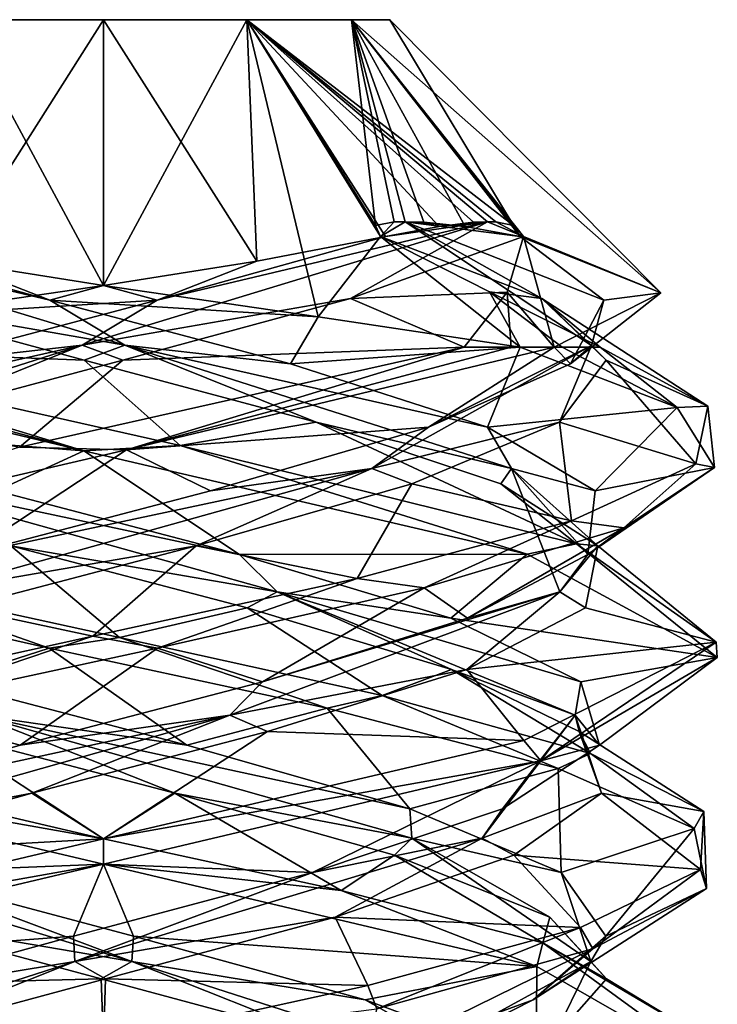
# Model space of a CAD drawing. Header units: millimetres. Extents: x -18.9 to 18.9, y -8.8 to 39.
# Tile 330 of 331: x 9.8 to 11.5, y 36.6 to 39. Entities that reach past the tile are written whole.
import ezdxf

# ---------------------------------------------------------------- set-up
doc = ezdxf.new("R2010")
doc.units = ezdxf.units.MM
doc.header["$LTSCALE"] = 65.185185
for name, color, linetype in [('1851', 7, 'CONTINUOUS'), ('1852', 7, 'CONTINUOUS'), ('1853', 7, 'CONTINUOUS'), ('1856', 7, 'CONTINUOUS'), ('1919', 7, 'CONTINUOUS'), ('1920', 7, 'CONTINUOUS'), ('1921', 7, 'CONTINUOUS'), ('1922', 7, 'CONTINUOUS'), ('1923', 7, 'CONTINUOUS'), ('1924', 7, 'CONTINUOUS'), ('1925', 7, 'CONTINUOUS'), ('1926', 7, 'CONTINUOUS'), ('1927', 7, 'CONTINUOUS'), ('1928', 7, 'CONTINUOUS'), ('1929', 7, 'CONTINUOUS'), ('1930', 7, 'CONTINUOUS'), ('2008', 7, 'CONTINUOUS')]:
    doc.layers.add(name, color=color, linetype=linetype)

msp = doc.modelspace()

# ---------------------------------------------------------------- linework, layer by layer
at = {"layer": '1851', "color": 7, "linetype": 'Continuous'}
for points in [[(9.6084, 39, 8.9622), (9.9586, 39, 9.0562), (9.6084, 39, 7.7503), (9.6084, 39, 8.9622)], [(9.6084, 39, 7.7503), (9.9586, 39, 9.0562), (9.9586, 39, 7.6562), (9.6084, 39, 7.7503)], [(9.9586, 39, 7.6562), (9.9586, 39, 9.0562), (10.3087, 39, 8.9622), (9.9586, 39, 7.6562)], [(10.3087, 39, 7.7503), (9.9586, 39, 7.6562), (10.3087, 39, 8.9622), (10.3087, 39, 7.7503)], [(10.5646, 39, 8.0061), (10.3087, 39, 7.7503), (10.5646, 39, 8.7064), (10.5646, 39, 8.0061)], [(10.5646, 39, 8.7064), (10.3087, 39, 7.7503), (10.3087, 39, 8.9622), (10.5646, 39, 8.7064)], [(10.6586, 39, 8.3562), (10.5646, 39, 8.0061), (10.5646, 39, 8.7064), (10.6586, 39, 8.3562)]]:
    msp.add_3dface(points, dxfattribs=at)
at = {"layer": '1852', "color": 7, "linetype": 'Continuous'}
for points in [[(9.9586, 38.3506, 9.7057), (9.6084, 39, 8.9622), (9.434, 38.2745, 9.6817), (9.9586, 38.3506, 9.7057)], [(9.6084, 39, 7.7503), (9.9586, 39, 7.6562), (9.584, 38.41, 7.1218), (9.6084, 39, 7.7503)], [(9.584, 38.41, 7.1218), (9.9586, 39, 7.6562), (9.9586, 38.3506, 7.0068), (9.584, 38.41, 7.1218)], [(9.9586, 39, 9.0562), (9.6084, 39, 8.9622), (9.9586, 38.3506, 9.7057), (9.9586, 39, 9.0562)]]:
    msp.add_3dface(points, dxfattribs=at)
at = {"layer": '1853', "color": 7, "linetype": 'Continuous'}
for points in [[(10.8403, 38.2, 9.5698), (9.753, 37.9562, 9.8421), (10.0147, 37.9494, 9.8552), (10.8403, 38.2, 9.5698)], [(10.955, 38.2, 9.4775), (10.8403, 38.2, 9.5698), (10.0147, 37.9494, 9.8552), (10.955, 38.2, 9.4775)], [(11.0601, 38.2, 9.3744), (10.955, 38.2, 9.4775), (10.0147, 37.9494, 9.8552), (11.0601, 38.2, 9.3744)], [(10.9768, 38.2, 7.2548), (11.0798, 38.2, 7.3599), (11.3607, 38.0531, 7.8232), (10.9768, 38.2, 7.2548)], [(11.0798, 38.2, 7.3599), (11.1721, 38.2, 7.4746), (11.3607, 38.0531, 7.8232), (11.0798, 38.2, 7.3599)], [(11.1721, 38.2, 7.4746), (11.4353, 38.0561, 8.0932), (11.3607, 38.0531, 7.8232), (11.1721, 38.2, 7.4746)], [(11.3607, 38.0531, 7.8232), (11.4353, 38.0561, 8.0932), (11.4514, 37.9063, 8.5032), (11.3607, 38.0531, 7.8232)], [(11.4353, 38.0561, 8.0932), (11.4064, 37.9158, 8.7484), (11.4514, 37.9063, 8.5032), (11.4353, 38.0561, 8.0932)], [(10.0147, 37.9494, 9.8552), (9.753, 37.9562, 9.8421), (8.9344, 37.6983, 9.4522), (10.0147, 37.9494, 9.8552)], [(11.4064, 37.9158, 8.7484), (11.1021, 37.7759, 9.327), (11.2298, 37.7594, 9.1524), (11.4064, 37.9158, 8.7484)], [(11.4514, 37.9063, 8.5032), (11.4064, 37.9158, 8.7484), (11.2298, 37.7594, 9.1524), (11.4514, 37.9063, 8.5032)], [(11.1021, 37.7759, 9.327), (10.5789, 37.6357, 9.722), (10.7424, 37.6125, 9.6352), (11.1021, 37.7759, 9.327)], [(11.2298, 37.7594, 9.1524), (11.1021, 37.7759, 9.327), (10.7424, 37.6125, 9.6352), (11.2298, 37.7594, 9.1524)], [(10.5789, 37.6357, 9.722), (9.9324, 37.4944, 9.856), (10.091, 37.4656, 9.8504), (10.5789, 37.6357, 9.722)], [(10.7424, 37.6125, 9.6352), (10.5789, 37.6357, 9.722), (10.091, 37.4656, 9.8504), (10.7424, 37.6125, 9.6352)], [(9.9324, 37.4944, 9.856), (9.2984, 37.3549, 9.7031), (9.4119, 37.3188, 9.7531), (9.9324, 37.4944, 9.856)], [(10.091, 37.4656, 9.8504), (9.9324, 37.4944, 9.856), (9.4119, 37.3188, 9.7531), (10.091, 37.4656, 9.8504)], [(8.9391, 37.2379, 7.256), (9.9586, 37, 6.8562), (8.8966, 37.1879, 7.2969), (8.9391, 37.2379, 7.256)], [(8.8966, 37.1879, 7.2969), (9.9586, 37, 6.8562), (9.9586, 36.9375, 6.8562), (8.8966, 37.1879, 7.2969)], [(9.9586, 36.9375, 9.8562), (9.9586, 37, 9.8562), (8.8916, 36.7481, 9.4106), (9.9586, 36.9375, 9.8562)], [(8.897, 36.6872, 9.416), (9.9586, 36.9375, 9.8562), (8.8916, 36.7481, 9.4106), (8.897, 36.6872, 9.416)], [(9.3142, 36.6413, 7.0017), (9.9586, 36.5, 6.8562), (9.2907, 36.5844, 7.0131), (9.3142, 36.6413, 7.0017)]]:
    msp.add_3dface(points, dxfattribs=at)
at = {"layer": '1856', "color": 7, "linetype": 'Continuous'}
for points in [[(10.3087, 39, 8.9622), (9.9586, 39, 9.0562), (10.3331, 38.41, 9.5906), (10.3087, 39, 8.9622)], [(9.9586, 39, 9.0562), (9.9586, 38.3506, 9.7057), (10.3331, 38.41, 9.5906), (9.9586, 39, 9.0562)], [(9.9586, 39, 7.6562), (10.3087, 39, 7.7503), (9.9586, 38.3506, 7.0068), (9.9586, 39, 7.6562)], [(9.9586, 38.3506, 7.0068), (10.3087, 39, 7.7503), (10.4831, 38.2745, 7.0308), (9.9586, 38.3506, 7.0068)], [(10.3087, 39, 7.7503), (10.5646, 39, 8.0061), (10.6232, 38.4973, 7.3539), (10.3087, 39, 7.7503)], [(10.4831, 38.2745, 7.0308), (10.3087, 39, 7.7503), (10.6355, 38.4706, 7.33), (10.4831, 38.2745, 7.0308)], [(10.6355, 38.4706, 7.33), (10.3087, 39, 7.7503), (10.6232, 38.4973, 7.3539), (10.6355, 38.4706, 7.33)], [(10.5646, 39, 8.7064), (10.3087, 39, 8.9622), (10.9608, 38.4974, 9.0209), (10.5646, 39, 8.7064)], [(10.9608, 38.4974, 9.0209), (10.3087, 39, 8.9622), (10.9174, 38.506, 9.0677), (10.9608, 38.4974, 9.0209)], [(10.9174, 38.506, 9.0677), (10.3087, 39, 8.9622), (10.8968, 38.5067, 9.0936), (10.9174, 38.506, 9.0677)], [(10.8968, 38.5067, 9.0936), (10.3087, 39, 8.9622), (10.8628, 38.5054, 9.1369), (10.8968, 38.5067, 9.0936)], [(10.8628, 38.5054, 9.1369), (10.3087, 39, 8.9622), (10.7789, 38.4954, 9.2383), (10.8628, 38.5054, 9.1369)], [(10.7789, 38.4954, 9.2383), (10.3087, 39, 8.9622), (10.6476, 38.4706, 9.3744), (10.7789, 38.4954, 9.2383)], [(10.6476, 38.4706, 9.3744), (10.3087, 39, 8.9622), (10.3331, 38.41, 9.5906), (10.6476, 38.4706, 9.3744)], [(10.5646, 39, 8.0061), (10.6586, 39, 8.3562), (10.9767, 38.4706, 7.6672), (10.5646, 39, 8.0061)], [(10.6232, 38.4973, 7.3539), (10.5646, 39, 8.0061), (10.6688, 38.506, 7.3964), (10.6232, 38.4973, 7.3539)], [(10.6688, 38.506, 7.3964), (10.5646, 39, 8.0061), (10.6959, 38.5067, 7.418), (10.6688, 38.506, 7.3964)], [(10.6959, 38.5067, 7.418), (10.5646, 39, 8.0061), (10.741, 38.5053, 7.4534), (10.6959, 38.5067, 7.418)], [(10.741, 38.5053, 7.4534), (10.5646, 39, 8.0061), (10.8424, 38.4952, 7.5375), (10.741, 38.5053, 7.4534)], [(10.8424, 38.4952, 7.5375), (10.5646, 39, 8.0061), (10.9767, 38.4706, 7.6672), (10.8424, 38.4952, 7.5375)], [(10.6586, 39, 8.3562), (10.5646, 39, 8.7064), (11.3205, 38.3327, 8.4769), (10.6586, 39, 8.3562)], [(11.3205, 38.3327, 8.4769), (10.5646, 39, 8.7064), (10.9848, 38.4706, 9.0332), (11.3205, 38.3327, 8.4769)], [(10.9848, 38.4706, 9.0332), (10.5646, 39, 8.7064), (10.9608, 38.4974, 9.0209), (10.9848, 38.4706, 9.0332)], [(10.9767, 38.4706, 7.6672), (10.6586, 39, 8.3562), (11.3205, 38.3327, 8.4769), (10.9767, 38.4706, 7.6672)], [(10.9768, 38.2, 7.2548), (10.4831, 38.2745, 7.0308), (10.6355, 38.4706, 7.33), (10.9768, 38.2, 7.2548)], [(10.902, 38.3351, 7.3698), (10.9768, 38.2, 7.2548), (10.6355, 38.4706, 7.33), (10.902, 38.3351, 7.3698)], [(10.945, 38.335, 9.2997), (11.0601, 38.2, 9.3744), (10.9848, 38.4706, 9.0332), (10.945, 38.335, 9.2997)], [(11.0601, 38.2, 9.3744), (11.3205, 38.3327, 8.4769), (10.9848, 38.4706, 9.0332), (11.0601, 38.2, 9.3744)], [(10.8403, 38.2, 9.5698), (10.955, 38.2, 9.4775), (10.945, 38.335, 9.2997), (10.8403, 38.2, 9.5698)], [(11.1721, 38.2, 7.4746), (11.0798, 38.2, 7.3599), (10.902, 38.3351, 7.3698), (11.1721, 38.2, 7.4746)], [(11.0798, 38.2, 7.3599), (10.9768, 38.2, 7.2548), (10.902, 38.3351, 7.3698), (11.0798, 38.2, 7.3599)], [(10.955, 38.2, 9.4775), (11.0601, 38.2, 9.3744), (10.945, 38.335, 9.2997), (10.955, 38.2, 9.4775)]]:
    msp.add_3dface(points, dxfattribs=at)
at = {"layer": '1919', "color": 7, "linetype": 'Continuous'}
for points in [[(9.9114, 38.1685, 7.1278), (9.0769, 38.2, 7.1427), (9.3552, 38.3195, 7.2851), (9.9114, 38.1685, 7.1278)], [(10.1461, 37.9601, 6.868), (9.0769, 38.2, 7.1427), (9.9114, 38.1685, 7.1278), (10.1461, 37.9601, 6.868)], [(10.4781, 38.0174, 7.242), (10.1461, 37.9601, 6.868), (9.9114, 38.1685, 7.1278), (10.4781, 38.0174, 7.242)], [(11.1142, 37.7201, 7.3999), (10.1461, 37.9601, 6.868), (10.4781, 38.0174, 7.242), (11.1142, 37.7201, 7.3999)], [(10.9299, 37.8663, 7.6026), (11.1142, 37.7201, 7.3999), (10.4781, 38.0174, 7.242), (10.9299, 37.8663, 7.6026)], [(11.1669, 37.7152, 8.1298), (11.1142, 37.7201, 7.3999), (10.9299, 37.8663, 7.6026), (11.1669, 37.7152, 8.1298)], [(11.4556, 37.48, 8.4503), (11.1142, 37.7201, 7.3999), (11.1669, 37.7152, 8.1298), (11.4556, 37.48, 8.4503)], [(11.1368, 37.5641, 8.7071), (11.4556, 37.48, 8.4503), (11.1669, 37.7152, 8.1298), (11.1368, 37.5641, 8.7071)], [(10.8462, 37.413, 9.2068), (11.4556, 37.48, 8.4503), (11.1368, 37.5641, 8.7071), (10.8462, 37.413, 9.2068)], [(10.9854, 37.24, 9.4497), (11.4556, 37.48, 8.4503), (10.8462, 37.413, 9.2068), (10.9854, 37.24, 9.4497)], [(10.3594, 37.262, 9.5184), (10.9854, 37.24, 9.4497), (10.8462, 37.413, 9.2068), (10.3594, 37.262, 9.5184)], [(9.7839, 37.1109, 9.5731), (9.9586, 37, 9.8562), (10.3594, 37.262, 9.5184), (9.7839, 37.1109, 9.5731)], [(9.9586, 37, 9.8562), (10.9854, 37.24, 9.4497), (10.3594, 37.262, 9.5184), (9.9586, 37, 9.8562)], [(9.2471, 36.9598, 9.3588), (9.9586, 37, 9.8562), (9.7839, 37.1109, 9.5731), (9.2471, 36.9598, 9.3588)], [(8.8916, 36.7481, 9.4106), (9.9586, 37, 9.8562), (9.2471, 36.9598, 9.3588), (8.8916, 36.7481, 9.4106)]]:
    msp.add_3dface(points, dxfattribs=at)
at = {"layer": '1920', "color": 7, "linetype": 'Continuous'}
for points in [[(9.0204, 38.5067, 7.6188), (9.2695, 38.4706, 7.3381), (9.8272, 38.3153, 7.1339), (9.0204, 38.5067, 7.6188)], [(9.3552, 38.3195, 7.2851), (9.0204, 38.5067, 7.6188), (10.0107, 38.2049, 7.1641), (9.3552, 38.3195, 7.2851)], [(10.0107, 38.2049, 7.1641), (9.0204, 38.5067, 7.6188), (9.8272, 38.3153, 7.1339), (10.0107, 38.2049, 7.1641)], [(9.9114, 38.1685, 7.1278), (9.3552, 38.3195, 7.2851), (10.0107, 38.2049, 7.1641), (9.9114, 38.1685, 7.1278)], [(10.4155, 38.16, 7.2149), (10.0107, 38.2049, 7.1641), (9.8272, 38.3153, 7.1339), (10.4155, 38.16, 7.2149)], [(10.4781, 38.0174, 7.242), (9.9114, 38.1685, 7.1278), (10.0107, 38.2049, 7.1641), (10.4781, 38.0174, 7.242)], [(10.4781, 38.0174, 7.242), (10.0107, 38.2049, 7.1641), (10.9556, 37.9039, 7.7005), (10.4781, 38.0174, 7.242)], [(10.9556, 37.9039, 7.7005), (10.0107, 38.2049, 7.1641), (10.8972, 38.0047, 7.5623), (10.9556, 37.9039, 7.7005)], [(10.8972, 38.0047, 7.5623), (10.0107, 38.2049, 7.1641), (10.4155, 38.16, 7.2149), (10.8972, 38.0047, 7.5623)], [(10.9299, 37.8663, 7.6026), (10.4781, 38.0174, 7.242), (10.9556, 37.9039, 7.7005), (10.9299, 37.8663, 7.6026)], [(11.1599, 37.8494, 8.095), (10.9556, 37.9039, 7.7005), (10.8972, 38.0047, 7.5623), (11.1599, 37.8494, 8.095)], [(11.1669, 37.7152, 8.1298), (10.9299, 37.8663, 7.6026), (10.9556, 37.9039, 7.7005), (11.1669, 37.7152, 8.1298)], [(11.1669, 37.7152, 8.1298), (10.9556, 37.9039, 7.7005), (11.0738, 37.603, 8.7807), (11.1669, 37.7152, 8.1298)], [(11.0738, 37.603, 8.7807), (10.9556, 37.9039, 7.7005), (11.1422, 37.6941, 8.6886), (11.0738, 37.603, 8.7807)], [(11.1422, 37.6941, 8.6886), (10.9556, 37.9039, 7.7005), (11.1599, 37.8494, 8.095), (11.1422, 37.6941, 8.6886)], [(11.1368, 37.5641, 8.7071), (11.1669, 37.7152, 8.1298), (11.0738, 37.603, 8.7807), (11.1368, 37.5641, 8.7071)], [(10.8483, 37.5388, 9.2046), (11.0738, 37.603, 8.7807), (11.1422, 37.6941, 8.6886), (10.8483, 37.5388, 9.2046)], [(10.8462, 37.413, 9.2068), (11.0738, 37.603, 8.7807), (10.2674, 37.3021, 9.5089), (10.8462, 37.413, 9.2068)], [(10.2674, 37.3021, 9.5089), (11.0738, 37.603, 8.7807), (10.3468, 37.3835, 9.5227), (10.2674, 37.3021, 9.5089)], [(10.3468, 37.3835, 9.5227), (11.0738, 37.603, 8.7807), (10.8483, 37.5388, 9.2046), (10.3468, 37.3835, 9.5227)], [(10.8462, 37.413, 9.2068), (11.1368, 37.5641, 8.7071), (11.0738, 37.603, 8.7807), (10.8462, 37.413, 9.2068)], [(10.3594, 37.262, 9.5184), (10.8462, 37.413, 9.2068), (10.2674, 37.3021, 9.5089), (10.3594, 37.262, 9.5184)], [(9.7547, 37.2282, 9.5686), (10.2674, 37.3021, 9.5089), (10.3468, 37.3835, 9.5227), (9.7547, 37.2282, 9.5686)], [(9.7839, 37.1109, 9.5731), (10.2674, 37.3021, 9.5089), (9.2049, 37.0012, 9.2814), (9.7839, 37.1109, 9.5731)], [(9.2049, 37.0012, 9.2814), (10.2674, 37.3021, 9.5089), (9.2102, 37.0729, 9.3315), (9.2049, 37.0012, 9.2814)], [(9.2102, 37.0729, 9.3315), (10.2674, 37.3021, 9.5089), (9.7547, 37.2282, 9.5686), (9.2102, 37.0729, 9.3315)], [(9.7839, 37.1109, 9.5731), (10.3594, 37.262, 9.5184), (10.2674, 37.3021, 9.5089), (9.7839, 37.1109, 9.5731)], [(9.2471, 36.9598, 9.3588), (9.7839, 37.1109, 9.5731), (9.2049, 37.0012, 9.2814), (9.2471, 36.9598, 9.3588)]]:
    msp.add_3dface(points, dxfattribs=at)
at = {"layer": '1921', "color": 7, "linetype": 'Continuous'}
for points in [[(9.2695, 38.4706, 7.3381), (9.584, 38.41, 7.1218), (9.8272, 38.3153, 7.1339), (9.2695, 38.4706, 7.3381)], [(9.584, 38.41, 7.1218), (9.9586, 38.3506, 7.0068), (9.8272, 38.3153, 7.1339), (9.584, 38.41, 7.1218)], [(9.9586, 38.3506, 7.0068), (10.4831, 38.2745, 7.0308), (9.8272, 38.3153, 7.1339), (9.9586, 38.3506, 7.0068)], [(10.4831, 38.2745, 7.0308), (10.4155, 38.16, 7.2149), (9.8272, 38.3153, 7.1339), (10.4831, 38.2745, 7.0308)], [(10.4831, 38.2745, 7.0308), (10.9768, 38.2, 7.2548), (10.4155, 38.16, 7.2149), (10.4831, 38.2745, 7.0308)], [(10.9768, 38.2, 7.2548), (10.8972, 38.0047, 7.5623), (10.4155, 38.16, 7.2149), (10.9768, 38.2, 7.2548)], [(10.9768, 38.2, 7.2548), (11.3607, 38.0531, 7.8232), (10.8972, 38.0047, 7.5623), (10.9768, 38.2, 7.2548)], [(11.3607, 38.0531, 7.8232), (11.1599, 37.8494, 8.095), (10.8972, 38.0047, 7.5623), (11.3607, 38.0531, 7.8232)], [(11.3607, 38.0531, 7.8232), (11.4514, 37.9063, 8.5032), (11.1599, 37.8494, 8.095), (11.3607, 38.0531, 7.8232)], [(11.4514, 37.9063, 8.5032), (11.2298, 37.7594, 9.1524), (11.1422, 37.6941, 8.6886), (11.4514, 37.9063, 8.5032)], [(11.4514, 37.9063, 8.5032), (11.1422, 37.6941, 8.6886), (11.1599, 37.8494, 8.095), (11.4514, 37.9063, 8.5032)], [(11.2298, 37.7594, 9.1524), (10.7424, 37.6125, 9.6352), (10.8483, 37.5388, 9.2046), (11.2298, 37.7594, 9.1524)], [(11.2298, 37.7594, 9.1524), (10.8483, 37.5388, 9.2046), (11.1422, 37.6941, 8.6886), (11.2298, 37.7594, 9.1524)], [(10.7424, 37.6125, 9.6352), (10.091, 37.4656, 9.8504), (10.3468, 37.3835, 9.5227), (10.7424, 37.6125, 9.6352)], [(10.7424, 37.6125, 9.6352), (10.3468, 37.3835, 9.5227), (10.8483, 37.5388, 9.2046), (10.7424, 37.6125, 9.6352)], [(10.091, 37.4656, 9.8504), (9.4119, 37.3188, 9.7531), (9.7547, 37.2282, 9.5686), (10.091, 37.4656, 9.8504)], [(10.091, 37.4656, 9.8504), (9.7547, 37.2282, 9.5686), (10.3468, 37.3835, 9.5227), (10.091, 37.4656, 9.8504)], [(9.4119, 37.3188, 9.7531), (9.2102, 37.0729, 9.3315), (9.7547, 37.2282, 9.5686), (9.4119, 37.3188, 9.7531)]]:
    msp.add_3dface(points, dxfattribs=at)
at = {"layer": '1922', "color": 7, "linetype": 'Continuous'}
for points in [[(10.902, 38.3351, 7.3698), (10.6355, 38.4706, 7.33), (11.0297, 38.3195, 7.7529), (10.902, 38.3351, 7.3698)], [(11.1721, 38.2, 7.4746), (10.902, 38.3351, 7.3698), (11.0297, 38.3195, 7.7529), (11.1721, 38.2, 7.4746)], [(11.4353, 38.0561, 8.0932), (11.1721, 38.2, 7.4746), (11.0297, 38.3195, 7.7529), (11.4353, 38.0561, 8.0932)], [(11.187, 38.1685, 8.3091), (11.4353, 38.0561, 8.0932), (11.0297, 38.3195, 7.7529), (11.187, 38.1685, 8.3091)], [(11.0728, 38.0174, 8.8757), (11.4064, 37.9158, 8.7484), (11.187, 38.1685, 8.3091), (11.0728, 38.0174, 8.8757)], [(11.4064, 37.9158, 8.7484), (11.4353, 38.0561, 8.0932), (11.187, 38.1685, 8.3091), (11.4064, 37.9158, 8.7484)], [(10.7122, 37.8663, 9.3275), (11.1021, 37.7759, 9.327), (11.0728, 38.0174, 8.8757), (10.7122, 37.8663, 9.3275)], [(11.1021, 37.7759, 9.327), (11.4064, 37.9158, 8.7484), (11.0728, 38.0174, 8.8757), (11.1021, 37.7759, 9.327)], [(10.185, 37.7152, 9.5646), (10.5789, 37.6357, 9.722), (10.7122, 37.8663, 9.3275), (10.185, 37.7152, 9.5646)], [(10.5789, 37.6357, 9.722), (11.1021, 37.7759, 9.327), (10.7122, 37.8663, 9.3275), (10.5789, 37.6357, 9.722)], [(9.6077, 37.5641, 9.5345), (9.9324, 37.4944, 9.856), (10.185, 37.7152, 9.5646), (9.6077, 37.5641, 9.5345)], [(9.9324, 37.4944, 9.856), (10.5789, 37.6357, 9.722), (10.185, 37.7152, 9.5646), (9.9324, 37.4944, 9.856)], [(9.2984, 37.3549, 9.7031), (9.9324, 37.4944, 9.856), (9.6077, 37.5641, 9.5345), (9.2984, 37.3549, 9.7031)], [(9.9533, 36.6576, 7.1269), (9.3142, 36.6413, 7.0017), (9.392, 36.8087, 7.2652), (9.9533, 36.6576, 7.1269)], [(9.9586, 36.5, 6.8562), (9.3142, 36.6413, 7.0017), (9.9533, 36.6576, 7.1269), (9.9586, 36.5, 6.8562)], [(10.5157, 36.5065, 7.2604), (9.9586, 36.5, 6.8562), (9.9533, 36.6576, 7.1269), (10.5157, 36.5065, 7.2604)]]:
    msp.add_3dface(points, dxfattribs=at)
at = {"layer": '1923', "color": 7, "linetype": 'Continuous'}
for points in [[(10.6355, 38.4706, 7.33), (10.6232, 38.4973, 7.3539), (10.6688, 38.506, 7.3964), (10.6355, 38.4706, 7.33)], [(10.6355, 38.4706, 7.33), (10.6688, 38.506, 7.3964), (10.6959, 38.5067, 7.418), (10.6355, 38.4706, 7.33)], [(10.6355, 38.4706, 7.33), (10.6959, 38.5067, 7.418), (11.0297, 38.3195, 7.7529), (10.6355, 38.4706, 7.33)], [(10.6959, 38.5067, 7.418), (10.741, 38.5053, 7.4534), (10.8424, 38.4952, 7.5375), (10.6959, 38.5067, 7.418)], [(10.6959, 38.5067, 7.418), (10.8424, 38.4952, 7.5375), (10.9767, 38.4706, 7.6672), (10.6959, 38.5067, 7.418)], [(10.6959, 38.5067, 7.418), (10.9767, 38.4706, 7.6672), (11.1809, 38.3153, 8.2249), (10.6959, 38.5067, 7.418)], [(11.0297, 38.3195, 7.7529), (10.6959, 38.5067, 7.418), (11.1507, 38.2048, 8.4086), (11.0297, 38.3195, 7.7529)], [(11.1507, 38.2048, 8.4086), (10.6959, 38.5067, 7.418), (11.1809, 38.3153, 8.2249), (11.1507, 38.2048, 8.4086)], [(11.187, 38.1685, 8.3091), (11.0297, 38.3195, 7.7529), (11.1507, 38.2048, 8.4086), (11.187, 38.1685, 8.3091)], [(11.0999, 38.16, 8.8132), (11.1507, 38.2048, 8.4086), (11.1809, 38.3153, 8.2249), (11.0999, 38.16, 8.8132)], [(11.0728, 38.0174, 8.8757), (11.1507, 38.2048, 8.4086), (10.614, 37.9039, 9.3534), (11.0728, 38.0174, 8.8757)], [(10.614, 37.9039, 9.3534), (11.1507, 38.2048, 8.4086), (10.7525, 38.0047, 9.2949), (10.614, 37.9039, 9.3534)], [(10.7525, 38.0047, 9.2949), (11.1507, 38.2048, 8.4086), (11.0999, 38.16, 8.8132), (10.7525, 38.0047, 9.2949)], [(11.0728, 38.0174, 8.8757), (11.187, 38.1685, 8.3091), (11.1507, 38.2048, 8.4086), (11.0728, 38.0174, 8.8757)], [(10.7122, 37.8663, 9.3275), (11.0728, 38.0174, 8.8757), (10.614, 37.9039, 9.3534), (10.7122, 37.8663, 9.3275)], [(10.2199, 37.8494, 9.5575), (10.614, 37.9039, 9.3534), (10.7525, 38.0047, 9.2949), (10.2199, 37.8494, 9.5575)], [(10.185, 37.7152, 9.5646), (10.614, 37.9039, 9.3534), (9.5339, 37.6029, 9.4714), (10.185, 37.7152, 9.5646)], [(9.5339, 37.6029, 9.4714), (10.614, 37.9039, 9.3534), (9.6263, 37.6941, 9.5398), (9.5339, 37.6029, 9.4714)], [(9.6263, 37.6941, 9.5398), (10.614, 37.9039, 9.3534), (10.2199, 37.8494, 9.5575), (9.6263, 37.6941, 9.5398)], [(10.185, 37.7152, 9.5646), (10.7122, 37.8663, 9.3275), (10.614, 37.9039, 9.3534), (10.185, 37.7152, 9.5646)], [(9.6077, 37.5641, 9.5345), (10.185, 37.7152, 9.5646), (9.5339, 37.6029, 9.4714), (9.6077, 37.5641, 9.5345)], [(9.392, 36.8087, 7.2652), (9.0336, 37.0011, 7.6024), (10.0282, 36.7002, 7.165), (9.392, 36.8087, 7.2652)], [(10.0282, 36.7002, 7.165), (9.0336, 37.0011, 7.6024), (9.4479, 36.9176, 7.238), (10.0282, 36.7002, 7.165)], [(10.0317, 36.7623, 7.129), (10.0282, 36.7002, 7.165), (9.4479, 36.9176, 7.238), (10.0317, 36.7623, 7.129)], [(9.9533, 36.6576, 7.1269), (9.392, 36.8087, 7.2652), (10.0282, 36.7002, 7.165), (9.9533, 36.6576, 7.1269)], [(10.5984, 36.607, 7.3065), (10.0282, 36.7002, 7.165), (10.0317, 36.7623, 7.129), (10.5984, 36.607, 7.3065)], [(10.5157, 36.5065, 7.2604), (9.9533, 36.6576, 7.1269), (10.0282, 36.7002, 7.165), (10.5157, 36.5065, 7.2604)], [(10.5157, 36.5065, 7.2604), (10.0282, 36.7002, 7.165), (10.9651, 36.3992, 7.7153), (10.5157, 36.5065, 7.2604)], [(10.9651, 36.3992, 7.7153), (10.0282, 36.7002, 7.165), (10.5984, 36.607, 7.3065), (10.9651, 36.3992, 7.7153)], [(11.0159, 36.4517, 7.729), (10.9651, 36.3992, 7.7153), (10.5984, 36.607, 7.3065), (11.0159, 36.4517, 7.729)]]:
    msp.add_3dface(points, dxfattribs=at)
at = {"layer": '1924', "color": 7, "linetype": 'Continuous'}
for points in [[(10.9767, 38.4706, 7.6672), (11.3205, 38.3327, 8.4769), (11.1809, 38.3153, 8.2249), (10.9767, 38.4706, 7.6672)], [(11.3205, 38.3327, 8.4769), (11.0601, 38.2, 9.3744), (11.0999, 38.16, 8.8132), (11.3205, 38.3327, 8.4769)], [(11.3205, 38.3327, 8.4769), (11.0999, 38.16, 8.8132), (11.1809, 38.3153, 8.2249), (11.3205, 38.3327, 8.4769)], [(11.0601, 38.2, 9.3744), (10.0147, 37.9494, 9.8552), (10.7525, 38.0047, 9.2949), (11.0601, 38.2, 9.3744)], [(11.0601, 38.2, 9.3744), (10.7525, 38.0047, 9.2949), (11.0999, 38.16, 8.8132), (11.0601, 38.2, 9.3744)], [(10.0147, 37.9494, 9.8552), (10.2199, 37.8494, 9.5575), (10.7525, 38.0047, 9.2949), (10.0147, 37.9494, 9.8552)], [(10.0147, 37.9494, 9.8552), (8.9344, 37.6983, 9.4522), (9.6263, 37.6941, 9.5398), (10.0147, 37.9494, 9.8552)], [(10.0147, 37.9494, 9.8552), (9.6263, 37.6941, 9.5398), (10.2199, 37.8494, 9.5575), (10.0147, 37.9494, 9.8552)], [(8.8966, 37.1879, 7.2969), (9.9586, 36.9375, 6.8562), (9.4479, 36.9176, 7.238), (8.8966, 37.1879, 7.2969)], [(9.9586, 36.9375, 6.8562), (10.0317, 36.7623, 7.129), (9.4479, 36.9176, 7.238), (9.9586, 36.9375, 6.8562)], [(10.0317, 36.7623, 7.129), (9.9586, 36.9375, 6.8562), (11.0177, 36.6879, 7.2941), (10.0317, 36.7623, 7.129)], [(10.5984, 36.607, 7.3065), (10.0317, 36.7623, 7.129), (11.0177, 36.6879, 7.2941), (10.5984, 36.607, 7.3065)], [(11.0159, 36.4517, 7.729), (10.5984, 36.607, 7.3065), (11.0177, 36.6879, 7.2941), (11.0159, 36.4517, 7.729)], [(11.4585, 36.4355, 8.3654), (11.0159, 36.4517, 7.729), (11.0177, 36.6879, 7.2941), (11.4585, 36.4355, 8.3654)]]:
    msp.add_3dface(points, dxfattribs=at)
at = {"layer": '1925', "color": 7, "linetype": 'Continuous'}
for points in [[(10.945, 38.335, 9.2997), (10.9848, 38.4706, 9.0332), (10.562, 38.3195, 9.4273), (10.945, 38.335, 9.2997)], [(10.8403, 38.2, 9.5698), (10.945, 38.335, 9.2997), (10.562, 38.3195, 9.4273), (10.8403, 38.2, 9.5698)], [(10.0057, 38.1685, 9.5847), (10.8403, 38.2, 9.5698), (10.562, 38.3195, 9.4273), (10.0057, 38.1685, 9.5847)], [(9.753, 37.9562, 9.8421), (10.8403, 38.2, 9.5698), (10.0057, 38.1685, 9.5847), (9.753, 37.9562, 9.8421)], [(9.4391, 38.0174, 9.4705), (9.753, 37.9562, 9.8421), (10.0057, 38.1685, 9.5847), (9.4391, 38.0174, 9.4705)], [(9.9586, 37, 6.8562), (8.9391, 37.2379, 7.256), (9.5578, 37.262, 7.194), (9.9586, 37, 6.8562)], [(10.1332, 37.1109, 7.1393), (9.9586, 37, 6.8562), (9.5578, 37.262, 7.194), (10.1332, 37.1109, 7.1393)], [(10.5393, 36.8735, 6.9732), (9.9586, 37, 6.8562), (10.1332, 37.1109, 7.1393), (10.5393, 36.8735, 6.9732)], [(10.6701, 36.9598, 7.3537), (10.5393, 36.8735, 6.9732), (10.1332, 37.1109, 7.1393), (10.6701, 36.9598, 7.3537)], [(11.032, 36.7462, 7.3085), (10.5393, 36.8735, 6.9732), (10.6701, 36.9598, 7.3537), (11.032, 36.7462, 7.3085)], [(11.0496, 36.8087, 7.7897), (11.032, 36.7462, 7.3085), (10.6701, 36.9598, 7.3537), (11.0496, 36.8087, 7.7897)], [(11.1879, 36.6576, 8.351), (11.032, 36.7462, 7.3085), (11.0496, 36.8087, 7.7897), (11.1879, 36.6576, 8.351)], [(11.4584, 36.4945, 8.3819), (11.032, 36.7462, 7.3085), (11.1879, 36.6576, 8.351), (11.4584, 36.4945, 8.3819)], [(11.0545, 36.5065, 8.9134), (11.4584, 36.4945, 8.3819), (11.1879, 36.6576, 8.351), (11.0545, 36.5065, 8.9134)]]:
    msp.add_3dface(points, dxfattribs=at)
at = {"layer": '1926', "color": 7, "linetype": 'Continuous'}
for points in [[(10.562, 38.3195, 9.4273), (10.8968, 38.5067, 9.0936), (9.9065, 38.2049, 9.5484), (10.562, 38.3195, 9.4273)], [(9.9065, 38.2049, 9.5484), (10.8968, 38.5067, 9.0936), (10.0899, 38.3153, 9.5786), (9.9065, 38.2049, 9.5484)], [(10.8968, 38.5067, 9.0936), (10.6476, 38.4706, 9.3744), (10.0899, 38.3153, 9.5786), (10.8968, 38.5067, 9.0936)], [(10.9848, 38.4706, 9.0332), (10.8968, 38.5067, 9.0936), (10.562, 38.3195, 9.4273), (10.9848, 38.4706, 9.0332)], [(10.8968, 38.5067, 9.0936), (10.7789, 38.4954, 9.2383), (10.6476, 38.4706, 9.3744), (10.8968, 38.5067, 9.0936)], [(10.8968, 38.5067, 9.0936), (10.8628, 38.5054, 9.1369), (10.7789, 38.4954, 9.2383), (10.8968, 38.5067, 9.0936)], [(10.9848, 38.4706, 9.0332), (10.9174, 38.506, 9.0677), (10.8968, 38.5067, 9.0936), (10.9848, 38.4706, 9.0332)], [(10.9848, 38.4706, 9.0332), (10.9608, 38.4974, 9.0209), (10.9174, 38.506, 9.0677), (10.9848, 38.4706, 9.0332)], [(9.5016, 38.16, 9.4975), (9.9065, 38.2049, 9.5484), (10.0899, 38.3153, 9.5786), (9.5016, 38.16, 9.4975)], [(10.0057, 38.1685, 9.5847), (10.562, 38.3195, 9.4273), (9.9065, 38.2049, 9.5484), (10.0057, 38.1685, 9.5847)], [(9.4391, 38.0174, 9.4705), (9.9065, 38.2049, 9.5484), (8.9616, 37.9039, 9.0119), (9.4391, 38.0174, 9.4705)], [(8.9616, 37.9039, 9.0119), (9.9065, 38.2049, 9.5484), (9.0199, 38.0047, 9.1502), (8.9616, 37.9039, 9.0119)], [(9.0199, 38.0047, 9.1502), (9.9065, 38.2049, 9.5484), (9.5016, 38.16, 9.4975), (9.0199, 38.0047, 9.1502)], [(9.4391, 38.0174, 9.4705), (10.0057, 38.1685, 9.5847), (9.9065, 38.2049, 9.5484), (9.4391, 38.0174, 9.4705)], [(10.1625, 37.2282, 7.1439), (9.6498, 37.3021, 7.2036), (9.5704, 37.3835, 7.1898), (10.1625, 37.2282, 7.1439)], [(10.1332, 37.1109, 7.1393), (9.5578, 37.262, 7.194), (9.6498, 37.3021, 7.2036), (10.1332, 37.1109, 7.1393)], [(10.1332, 37.1109, 7.1393), (9.6498, 37.3021, 7.2036), (10.7122, 37.0012, 7.4311), (10.1332, 37.1109, 7.1393)], [(10.7122, 37.0012, 7.4311), (9.6498, 37.3021, 7.2036), (10.707, 37.0729, 7.3809), (10.7122, 37.0012, 7.4311)], [(10.707, 37.0729, 7.3809), (9.6498, 37.3021, 7.2036), (10.1625, 37.2282, 7.1439), (10.707, 37.0729, 7.3809)], [(10.6701, 36.9598, 7.3537), (10.1332, 37.1109, 7.1393), (10.7122, 37.0012, 7.4311), (10.6701, 36.9598, 7.3537)], [(11.0769, 36.9176, 7.8456), (10.7122, 37.0012, 7.4311), (10.707, 37.0729, 7.3809), (11.0769, 36.9176, 7.8456)], [(11.0496, 36.8087, 7.7897), (10.6701, 36.9598, 7.3537), (10.7122, 37.0012, 7.4311), (11.0496, 36.8087, 7.7897)], [(11.0496, 36.8087, 7.7897), (10.7122, 37.0012, 7.4311), (11.1498, 36.7002, 8.4256), (11.0496, 36.8087, 7.7897)], [(11.1498, 36.7002, 8.4256), (10.7122, 37.0012, 7.4311), (11.0769, 36.9176, 7.8456), (11.1498, 36.7002, 8.4256)], [(11.1858, 36.7623, 8.4294), (11.1498, 36.7002, 8.4256), (11.0769, 36.9176, 7.8456), (11.1858, 36.7623, 8.4294)], [(11.1879, 36.6576, 8.351), (11.0496, 36.8087, 7.7897), (11.1498, 36.7002, 8.4256), (11.1879, 36.6576, 8.351)], [(11.0083, 36.607, 8.9961), (11.1498, 36.7002, 8.4256), (11.1858, 36.7623, 8.4294), (11.0083, 36.607, 8.9961)], [(11.0545, 36.5065, 8.9134), (11.1498, 36.7002, 8.4256), (10.5997, 36.3993, 9.3627), (11.0545, 36.5065, 8.9134)], [(10.5997, 36.3993, 9.3627), (11.1498, 36.7002, 8.4256), (11.0083, 36.607, 8.9961), (10.5997, 36.3993, 9.3627)], [(11.0545, 36.5065, 8.9134), (11.1879, 36.6576, 8.351), (11.1498, 36.7002, 8.4256), (11.0545, 36.5065, 8.9134)], [(10.5859, 36.4517, 9.4135), (10.5997, 36.3993, 9.3627), (11.0083, 36.607, 8.9961), (10.5859, 36.4517, 9.4135)]]:
    msp.add_3dface(points, dxfattribs=at)
at = {"layer": '1927', "color": 7, "linetype": 'Continuous'}
for points in [[(10.6476, 38.4706, 9.3744), (10.3331, 38.41, 9.5906), (10.0899, 38.3153, 9.5786), (10.6476, 38.4706, 9.3744)], [(10.3331, 38.41, 9.5906), (9.9586, 38.3506, 9.7057), (10.0899, 38.3153, 9.5786), (10.3331, 38.41, 9.5906)], [(9.9586, 38.3506, 9.7057), (9.434, 38.2745, 9.6817), (10.0899, 38.3153, 9.5786), (9.9586, 38.3506, 9.7057)], [(9.434, 38.2745, 9.6817), (9.5016, 38.16, 9.4975), (10.0899, 38.3153, 9.5786), (9.434, 38.2745, 9.6817)], [(9.8261, 37.4656, 6.8621), (9.5704, 37.3835, 7.1898), (9.1747, 37.6125, 7.0773), (9.8261, 37.4656, 6.8621)], [(10.1625, 37.2282, 7.1439), (9.5704, 37.3835, 7.1898), (9.8261, 37.4656, 6.8621), (10.1625, 37.2282, 7.1439)], [(10.5053, 37.3188, 6.9594), (10.1625, 37.2282, 7.1439), (9.8261, 37.4656, 6.8621), (10.5053, 37.3188, 6.9594)], [(10.707, 37.0729, 7.3809), (10.1625, 37.2282, 7.1439), (10.5053, 37.3188, 6.9594), (10.707, 37.0729, 7.3809)], [(11.07, 37.1719, 7.3489), (10.707, 37.0729, 7.3809), (10.5053, 37.3188, 6.9594), (11.07, 37.1719, 7.3489)], [(11.0769, 36.9176, 7.8456), (10.707, 37.0729, 7.3809), (11.07, 37.1719, 7.3489), (11.0769, 36.9176, 7.8456)], [(11.4023, 37.025, 7.9492), (11.0769, 36.9176, 7.8456), (11.07, 37.1719, 7.3489), (11.4023, 37.025, 7.9492)], [(11.1858, 36.7623, 8.4294), (11.0769, 36.9176, 7.8456), (11.4023, 37.025, 7.9492), (11.1858, 36.7623, 8.4294)], [(11.4325, 36.8781, 8.6346), (11.1858, 36.7623, 8.4294), (11.4023, 37.025, 7.9492), (11.4325, 36.8781, 8.6346)], [(11.0083, 36.607, 8.9961), (11.1858, 36.7623, 8.4294), (11.4325, 36.8781, 8.6346), (11.0083, 36.607, 8.9961)], [(11.1545, 36.7312, 9.2617), (11.0083, 36.607, 8.9961), (11.4325, 36.8781, 8.6346), (11.1545, 36.7312, 9.2617)], [(10.5859, 36.4517, 9.4135), (11.0083, 36.607, 8.9961), (11.1545, 36.7312, 9.2617), (10.5859, 36.4517, 9.4135)], [(10.6263, 36.5844, 9.6994), (10.5859, 36.4517, 9.4135), (11.1545, 36.7312, 9.2617), (10.6263, 36.5844, 9.6994)]]:
    msp.add_3dface(points, dxfattribs=at)
at = {"layer": '1928', "color": 7, "linetype": 'Continuous'}
for points in [[(9.9979, 37.4917, 6.8568), (9.3484, 37.6333, 6.9859), (9.7322, 37.7152, 7.1479), (9.9979, 37.4917, 6.8568)], [(10.3094, 37.5641, 7.178), (9.9979, 37.4917, 6.8568), (9.7322, 37.7152, 7.1479), (10.3094, 37.5641, 7.178)], [(10.6396, 37.35, 7.0198), (9.9979, 37.4917, 6.8568), (10.3094, 37.5641, 7.178), (10.6396, 37.35, 7.0198)], [(10.8091, 37.413, 7.4686), (10.6396, 37.35, 7.0198), (10.3094, 37.5641, 7.178), (10.8091, 37.413, 7.4686)], [(11.1487, 37.2083, 7.4432), (10.6396, 37.35, 7.0198), (10.8091, 37.413, 7.4686), (11.1487, 37.2083, 7.4432)], [(11.1208, 37.262, 7.9554), (11.1487, 37.2083, 7.4432), (10.8091, 37.413, 7.4686), (11.1208, 37.262, 7.9554)], [(11.4258, 37.0666, 8.0445), (11.1487, 37.2083, 7.4432), (11.1208, 37.262, 7.9554), (11.4258, 37.0666, 8.0445)], [(11.1755, 37.1109, 8.5309), (11.4258, 37.0666, 8.0445), (11.1208, 37.262, 7.9554), (11.1755, 37.1109, 8.5309)], [(10.9611, 36.9598, 9.0677), (11.4171, 36.925, 8.7065), (11.1755, 37.1109, 8.5309), (10.9611, 36.9598, 9.0677)], [(11.4171, 36.925, 8.7065), (11.4258, 37.0666, 8.0445), (11.1755, 37.1109, 8.5309), (11.4171, 36.925, 8.7065)], [(10.5251, 36.8087, 9.4473), (11.1242, 36.7833, 9.3003), (10.9611, 36.9598, 9.0677), (10.5251, 36.8087, 9.4473)], [(11.1242, 36.7833, 9.3003), (11.4171, 36.925, 8.7065), (10.9611, 36.9598, 9.0677), (11.1242, 36.7833, 9.3003)], [(9.9639, 36.6576, 9.5856), (10.6043, 36.6417, 9.7101), (10.5251, 36.8087, 9.4473), (9.9639, 36.6576, 9.5856)], [(10.6043, 36.6417, 9.7101), (11.1242, 36.7833, 9.3003), (10.5251, 36.8087, 9.4473), (10.6043, 36.6417, 9.7101)], [(9.4014, 36.5065, 9.4521), (9.9586, 36.5, 9.8562), (9.9639, 36.6576, 9.5856), (9.4014, 36.5065, 9.4521)], [(9.9586, 36.5, 9.8562), (10.6043, 36.6417, 9.7101), (9.9639, 36.6576, 9.5856), (9.9586, 36.5, 9.8562)]]:
    msp.add_3dface(points, dxfattribs=at)
at = {"layer": '1929', "color": 7, "linetype": 'Continuous'}
for points in [[(9.7322, 37.7152, 7.1479), (9.3031, 37.9039, 7.3591), (10.3832, 37.6029, 7.2411), (9.7322, 37.7152, 7.1479)], [(10.3832, 37.6029, 7.2411), (9.3031, 37.9039, 7.3591), (10.2909, 37.6941, 7.1726), (10.3832, 37.6029, 7.2411)], [(10.2909, 37.6941, 7.1726), (9.3031, 37.9039, 7.3591), (9.6973, 37.8494, 7.155), (10.2909, 37.6941, 7.1726)], [(10.3094, 37.5641, 7.178), (9.7322, 37.7152, 7.1479), (10.3832, 37.6029, 7.2411), (10.3094, 37.5641, 7.178)], [(10.807, 37.5388, 7.4665), (10.3832, 37.6029, 7.2411), (10.2909, 37.6941, 7.1726), (10.807, 37.5388, 7.4665)], [(10.8091, 37.413, 7.4686), (10.3094, 37.5641, 7.178), (10.3832, 37.6029, 7.2411), (10.8091, 37.413, 7.4686)], [(10.8091, 37.413, 7.4686), (10.3832, 37.6029, 7.2411), (11.1113, 37.302, 8.0477), (10.8091, 37.413, 7.4686)], [(11.1113, 37.302, 8.0477), (10.3832, 37.6029, 7.2411), (11.125, 37.3835, 7.968), (11.1113, 37.302, 8.0477)], [(11.125, 37.3835, 7.968), (10.3832, 37.6029, 7.2411), (10.807, 37.5388, 7.4665), (11.125, 37.3835, 7.968)], [(11.1208, 37.262, 7.9554), (10.8091, 37.413, 7.4686), (11.1113, 37.302, 8.0477), (11.1208, 37.262, 7.9554)], [(11.1709, 37.2282, 8.5601), (11.1113, 37.302, 8.0477), (11.125, 37.3835, 7.968), (11.1709, 37.2282, 8.5601)], [(11.1755, 37.1109, 8.5309), (11.1113, 37.302, 8.0477), (10.8836, 37.0011, 9.1101), (11.1755, 37.1109, 8.5309)], [(10.8836, 37.0011, 9.1101), (11.1113, 37.302, 8.0477), (10.9339, 37.0729, 9.1047), (10.8836, 37.0011, 9.1101)], [(10.9339, 37.0729, 9.1047), (11.1113, 37.302, 8.0477), (11.1709, 37.2282, 8.5601), (10.9339, 37.0729, 9.1047)], [(11.1755, 37.1109, 8.5309), (11.1208, 37.262, 7.9554), (11.1113, 37.302, 8.0477), (11.1755, 37.1109, 8.5309)], [(10.9611, 36.9598, 9.0677), (11.1755, 37.1109, 8.5309), (10.8836, 37.0011, 9.1101), (10.9611, 36.9598, 9.0677)], [(10.4692, 36.9176, 9.4745), (10.8836, 37.0011, 9.1101), (10.9339, 37.0729, 9.1047), (10.4692, 36.9176, 9.4745)], [(10.5251, 36.8087, 9.4473), (10.8836, 37.0011, 9.1101), (9.8889, 36.7002, 9.5475), (10.5251, 36.8087, 9.4473)], [(9.8889, 36.7002, 9.5475), (10.8836, 37.0011, 9.1101), (10.4692, 36.9176, 9.4745), (9.8889, 36.7002, 9.5475)], [(10.5251, 36.8087, 9.4473), (10.9611, 36.9598, 9.0677), (10.8836, 37.0011, 9.1101), (10.5251, 36.8087, 9.4473)], [(9.8854, 36.7623, 9.5834), (9.8889, 36.7002, 9.5475), (10.4692, 36.9176, 9.4745), (9.8854, 36.7623, 9.5834)], [(9.9639, 36.6576, 9.5856), (10.5251, 36.8087, 9.4473), (9.8889, 36.7002, 9.5475), (9.9639, 36.6576, 9.5856)], [(9.3187, 36.607, 9.406), (9.8889, 36.7002, 9.5475), (9.8854, 36.7623, 9.5834), (9.3187, 36.607, 9.406)], [(9.4014, 36.5065, 9.4521), (9.8889, 36.7002, 9.5475), (8.952, 36.3992, 8.9972), (9.4014, 36.5065, 9.4521)], [(8.952, 36.3992, 8.9972), (9.8889, 36.7002, 9.5475), (9.3187, 36.607, 9.406), (8.952, 36.3992, 8.9972)], [(9.4014, 36.5065, 9.4521), (9.9639, 36.6576, 9.5856), (9.8889, 36.7002, 9.5475), (9.4014, 36.5065, 9.4521)]]:
    msp.add_3dface(points, dxfattribs=at)
at = {"layer": '1930', "color": 7, "linetype": 'Continuous'}
for points in [[(9.1647, 38.0047, 7.4176), (8.8571, 38.2, 7.338), (9.9109, 37.9476, 6.857), (9.1647, 38.0047, 7.4176)], [(9.6973, 37.8494, 7.155), (9.1647, 38.0047, 7.4176), (9.9109, 37.9476, 6.857), (9.6973, 37.8494, 7.155)], [(10.2909, 37.6941, 7.1726), (9.6973, 37.8494, 7.155), (9.9109, 37.9476, 6.857), (10.2909, 37.6941, 7.1726)], [(10.9937, 37.6951, 7.2706), (10.2909, 37.6941, 7.1726), (9.9109, 37.9476, 6.857), (10.9937, 37.6951, 7.2706)], [(10.807, 37.5388, 7.4665), (10.2909, 37.6941, 7.1726), (10.9937, 37.6951, 7.2706), (10.807, 37.5388, 7.4665)], [(11.4584, 37.4425, 8.3325), (10.807, 37.5388, 7.4665), (10.9937, 37.6951, 7.2706), (11.4584, 37.4425, 8.3325)], [(11.125, 37.3835, 7.968), (10.807, 37.5388, 7.4665), (11.4584, 37.4425, 8.3325), (11.125, 37.3835, 7.968)], [(11.0276, 37.19, 9.4085), (11.1709, 37.2282, 8.5601), (11.4584, 37.4425, 8.3325), (11.0276, 37.19, 9.4085)], [(11.1709, 37.2282, 8.5601), (11.125, 37.3835, 7.968), (11.4584, 37.4425, 8.3325), (11.1709, 37.2282, 8.5601)], [(10.9339, 37.0729, 9.1047), (11.1709, 37.2282, 8.5601), (11.0276, 37.19, 9.4085), (10.9339, 37.0729, 9.1047)], [(9.9586, 36.9375, 9.8562), (10.4692, 36.9176, 9.4745), (11.0276, 37.19, 9.4085), (9.9586, 36.9375, 9.8562)], [(10.4692, 36.9176, 9.4745), (10.9339, 37.0729, 9.1047), (11.0276, 37.19, 9.4085), (10.4692, 36.9176, 9.4745)], [(9.9586, 36.9375, 9.8562), (8.897, 36.6872, 9.416), (9.8854, 36.7623, 9.5834), (9.9586, 36.9375, 9.8562)], [(9.9586, 36.9375, 9.8562), (9.8854, 36.7623, 9.5834), (10.4692, 36.9176, 9.4745), (9.9586, 36.9375, 9.8562)], [(8.897, 36.6872, 9.416), (9.3187, 36.607, 9.406), (9.8854, 36.7623, 9.5834), (8.897, 36.6872, 9.416)]]:
    msp.add_3dface(points, dxfattribs=at)
at = {"layer": '2008', "color": 7, "linetype": 'Continuous'}
for points in [[(8.8571, 38.2, 7.338), (8.9622, 38.2, 7.235), (9.9109, 37.9476, 6.857), (8.8571, 38.2, 7.338)], [(8.9622, 38.2, 7.235), (9.0769, 38.2, 7.1427), (9.9109, 37.9476, 6.857), (8.9622, 38.2, 7.235)], [(9.0769, 38.2, 7.1427), (10.1461, 37.9601, 6.868), (9.9109, 37.9476, 6.857), (9.0769, 38.2, 7.1427)], [(10.1461, 37.9601, 6.868), (10.9937, 37.6951, 7.2706), (9.9109, 37.9476, 6.857), (10.1461, 37.9601, 6.868)], [(10.1461, 37.9601, 6.868), (11.1142, 37.7201, 7.3999), (10.9937, 37.6951, 7.2706), (10.1461, 37.9601, 6.868)], [(11.1142, 37.7201, 7.3999), (11.4584, 37.4425, 8.3325), (10.9937, 37.6951, 7.2706), (11.1142, 37.7201, 7.3999)], [(11.1142, 37.7201, 7.3999), (11.4556, 37.48, 8.4503), (11.4584, 37.4425, 8.3325), (11.1142, 37.7201, 7.3999)], [(9.8261, 37.4656, 6.8621), (9.1747, 37.6125, 7.0773), (9.3484, 37.6333, 6.9859), (9.8261, 37.4656, 6.8621)], [(9.8261, 37.4656, 6.8621), (9.3484, 37.6333, 6.9859), (9.9979, 37.4917, 6.8568), (9.8261, 37.4656, 6.8621)], [(10.5053, 37.3188, 6.9594), (9.8261, 37.4656, 6.8621), (9.9979, 37.4917, 6.8568), (10.5053, 37.3188, 6.9594)], [(10.5053, 37.3188, 6.9594), (9.9979, 37.4917, 6.8568), (10.6396, 37.35, 7.0198), (10.5053, 37.3188, 6.9594)], [(11.4556, 37.48, 8.4503), (10.9854, 37.24, 9.4497), (11.0276, 37.19, 9.4085), (11.4556, 37.48, 8.4503)], [(11.4556, 37.48, 8.4503), (11.0276, 37.19, 9.4085), (11.4584, 37.4425, 8.3325), (11.4556, 37.48, 8.4503)], [(11.07, 37.1719, 7.3489), (10.5053, 37.3188, 6.9594), (10.6396, 37.35, 7.0198), (11.07, 37.1719, 7.3489)], [(11.07, 37.1719, 7.3489), (10.6396, 37.35, 7.0198), (11.1487, 37.2083, 7.4432), (11.07, 37.1719, 7.3489)], [(10.9854, 37.24, 9.4497), (9.9586, 37, 9.8562), (11.0276, 37.19, 9.4085), (10.9854, 37.24, 9.4497)], [(11.4023, 37.025, 7.9492), (11.07, 37.1719, 7.3489), (11.1487, 37.2083, 7.4432), (11.4023, 37.025, 7.9492)], [(11.4023, 37.025, 7.9492), (11.1487, 37.2083, 7.4432), (11.4258, 37.0666, 8.0445), (11.4023, 37.025, 7.9492)], [(9.9586, 37, 9.8562), (9.9586, 36.9375, 9.8562), (11.0276, 37.19, 9.4085), (9.9586, 37, 9.8562)], [(11.4325, 36.8781, 8.6346), (11.4023, 37.025, 7.9492), (11.4258, 37.0666, 8.0445), (11.4325, 36.8781, 8.6346)], [(11.4325, 36.8781, 8.6346), (11.4258, 37.0666, 8.0445), (11.4171, 36.925, 8.7065), (11.4325, 36.8781, 8.6346)], [(9.9586, 36.9375, 6.8562), (9.9586, 37, 6.8562), (10.5393, 36.8735, 6.9732), (9.9586, 36.9375, 6.8562)], [(11.0177, 36.6879, 7.2941), (9.9586, 36.9375, 6.8562), (10.5393, 36.8735, 6.9732), (11.0177, 36.6879, 7.2941)], [(11.1545, 36.7312, 9.2617), (11.4171, 36.925, 8.7065), (11.1242, 36.7833, 9.3003), (11.1545, 36.7312, 9.2617)], [(11.1545, 36.7312, 9.2617), (11.4325, 36.8781, 8.6346), (11.4171, 36.925, 8.7065), (11.1545, 36.7312, 9.2617)], [(11.0177, 36.6879, 7.2941), (10.5393, 36.8735, 6.9732), (11.032, 36.7462, 7.3085), (11.0177, 36.6879, 7.2941)], [(10.6263, 36.5844, 9.6994), (11.1242, 36.7833, 9.3003), (10.6043, 36.6417, 9.7101), (10.6263, 36.5844, 9.6994)], [(10.6263, 36.5844, 9.6994), (11.1545, 36.7312, 9.2617), (11.1242, 36.7833, 9.3003), (10.6263, 36.5844, 9.6994)], [(11.4585, 36.4355, 8.3654), (11.0177, 36.6879, 7.2941), (11.032, 36.7462, 7.3085), (11.4585, 36.4355, 8.3654)], [(11.4585, 36.4355, 8.3654), (11.032, 36.7462, 7.3085), (11.4584, 36.4945, 8.3819), (11.4585, 36.4355, 8.3654)], [(9.9586, 36.5, 9.8562), (10.6263, 36.5844, 9.6994), (10.6043, 36.6417, 9.7101), (9.9586, 36.5, 9.8562)]]:
    msp.add_3dface(points, dxfattribs=at)

doc.saveas('drawing.dxf')
